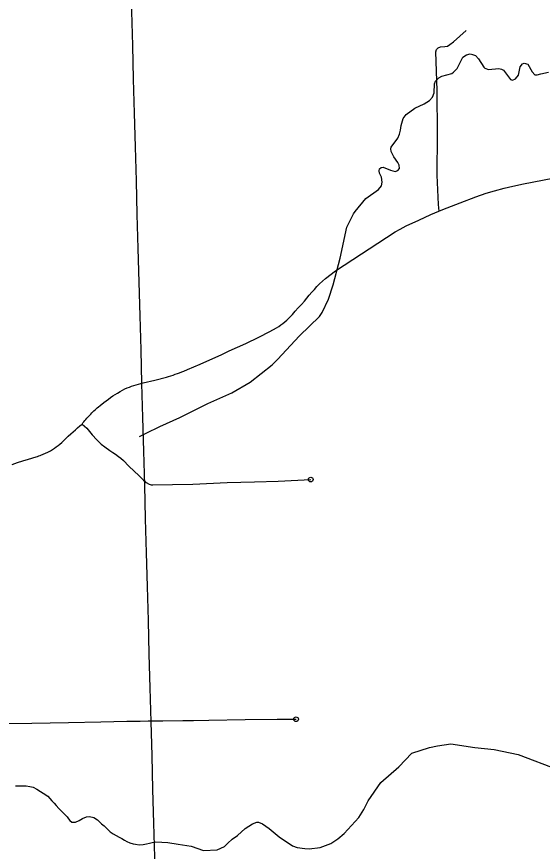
# Model space of a CAD drawing. Extents: x -19 to 366, y -4 to 359.
# Drawn here: x 156.487 to 157.533, y 180.152 to 181.814 of the extents above; entities that cross this region are included whole.
import ezdxf

# ---------------------------------------------------------------- set-up
doc = ezdxf.new("R2010")
doc.units = 0
for name, color, linetype in [('Level 31', 7, 'Continuous'), ('Level 35', 7, 'Continuous'), ('Level 45', 7, 'Continuous'), ('Level 60', 7, 'Continuous')]:
    doc.layers.add(name, color=color, linetype=linetype)

msp = doc.modelspace()

# ---------------------------------------------------------------- linework, layer by layer
at = {"layer": 'Level 31'}
for points in [[(156.617, 181.0032), (156.6189, 181.0055), (156.6207, 181.0079), (156.6226, 181.0102), (156.6245, 181.0124), (156.6264, 181.0147), (156.6284, 181.0169), (156.6304, 181.0191), (156.6323, 181.0211), (156.6344, 181.0232), (156.6365, 181.0253), (156.6386, 181.0274), (156.6408, 181.0294), (156.643, 181.0315), (156.6452, 181.0334), (156.6474, 181.0354), (156.6497, 181.0373), (156.6534, 181.0404), (156.6607, 181.0461), (156.6651, 181.0495), (156.6695, 181.0528), (156.674, 181.056), (156.6786, 181.0591), (156.6832, 181.0621), (156.6879, 181.065), (156.6927, 181.0679), (156.6975, 181.0706), (156.7023, 181.0733), (156.7068, 181.0751), (156.7113, 181.0768), (156.7158, 181.0784), (156.7203, 181.08), (156.7249, 181.0814), (156.7295, 181.0828), (156.7341, 181.0841), (156.7388, 181.0853), (156.7619, 181.0909), (156.7849, 181.0967), (156.7893, 181.098), (156.7937, 181.0994), (156.7981, 181.1008), (156.8025, 181.1023), (156.8068, 181.1039), (156.8112, 181.1055), (156.8155, 181.1071), (156.8198, 181.1088), (156.8268, 181.1117), (156.8523, 181.1226), (156.8777, 181.1337), (156.894, 181.1413), (156.9102, 181.1489), (156.9265, 181.1564), (156.9428, 181.1638), (156.9688, 181.1761), (156.9909, 181.1873), (157.0044, 181.1946), (157.0086, 181.1975), (157.0128, 181.2006), (157.0168, 181.2037), (157.0208, 181.207), (157.0247, 181.2104), (157.0285, 181.2138), (157.0322, 181.2174), (157.0358, 181.2211), (157.0415, 181.2278), (157.0475, 181.2346), (157.0536, 181.2414), (157.0597, 181.248), (157.0645, 181.2539), (157.0694, 181.2597), (157.0743, 181.2655), (157.0794, 181.2712), (157.0845, 181.2768), (157.0897, 181.2823), (157.1016, 181.293), (157.1216, 181.3085), (157.2404, 181.3862), (157.2501, 181.3915), (157.2625, 181.3982), (157.2875, 181.4092), (157.3112, 181.4203), (157.319, 181.4237), (157.3352, 181.4304), (157.3695, 181.4435), (157.4008, 181.4555), (157.4214, 181.4629), (157.4377, 181.4675), (157.457, 181.4728), (157.4744, 181.477), (157.4957, 181.4813), (157.5541, 181.493)], [(156.478, 180.9229), (156.4887, 180.9266), (156.4995, 180.9301), (156.5104, 180.9335), (156.5256, 180.938), (156.5284, 180.9389), (156.5312, 180.9399), (156.5337, 180.9408), (156.5361, 180.9417), (156.5385, 180.9426), (156.5408, 180.9436), (156.543, 180.9445), (156.5454, 180.9456), (156.5477, 180.9467), (156.5501, 180.9479), (156.5541, 180.9501), (156.5581, 180.9526), (156.562, 180.9551), (156.5658, 180.9577), (156.5695, 180.9605), (156.5731, 180.9634), (156.5766, 180.9664), (156.5801, 180.9695), (156.5849, 180.9743), (156.5897, 180.9789), (156.5946, 180.9835), (156.5994, 180.988), (156.6038, 180.9919), (156.6081, 180.9957), (156.6125, 180.9994), (156.617, 181.0032)], [(156.617, 181.0032), (156.6265, 180.9948), (156.6374, 180.9817), (156.6466, 180.9717), (156.6553, 180.9634), (156.6626, 180.958), (156.6723, 180.9507), (156.6784, 180.9468), (156.6834, 180.9434), (156.6894, 180.9387), (156.6941, 180.9355), (156.6998, 180.9306), (156.7105, 180.9196), (156.7308, 180.8998), (156.7391, 180.8916), (156.745, 180.8867), (156.7508, 180.8836), (156.7544, 180.8825), (156.7582, 180.882), (156.7971, 180.8826), (156.8378, 180.8834), (156.9058, 180.8865), (156.96, 180.8882), (157.0076, 180.8898), (157.0722, 180.8927)], [(156.3648, 180.4283), (156.3697, 180.4276), (156.3885, 180.4246), (156.4337, 180.4137), (156.4576, 180.4078), (156.463, 180.407), (156.4688, 180.4069), (156.517, 180.4076), (156.5904, 180.4089), (156.6546, 180.4103), (156.7061, 180.4113), (156.7326, 180.4117), (156.7485, 180.4121), (156.753, 180.4121), (156.7777, 180.4122), (156.8175, 180.4126), (156.8392, 180.4131), (156.8695, 180.4136), (156.9416, 180.4148), (157.0056, 180.4155), (157.043, 180.4154)]]:
    msp.add_lwpolyline(points, dxfattribs=at)
for centre in [(157.0722, 180.8927), (157.043, 180.4154)]:
    msp.add_circle(centre, 0.00473, dxfattribs=at)
at = {"layer": 'Level 35'}
for points in [[(157.327, 181.6928), (157.3332, 181.6957), (157.3528, 181.7014), (157.3564, 181.7037), (157.3639, 181.711), (157.3751, 181.7337), (157.382, 181.7386), (157.3898, 181.7401), (157.3945, 181.7392), (157.4002, 181.7368), (157.4064, 181.7303), (157.4166, 181.7136), (157.4187, 181.712), (157.4263, 181.7094), (157.4468, 181.7113), (157.4517, 181.71), (157.4561, 181.7076), (157.4701, 181.6895), (157.4739, 181.6882), (157.4796, 181.6903), (157.4856, 181.6982), (157.4888, 181.7146), (157.4935, 181.7203), (157.4973, 181.7215), (157.5041, 181.7196), (157.5128, 181.7045), (157.5186, 181.6987), (157.5228, 181.6984), (157.5301, 181.7007), (157.5453, 181.7041)], [(156.7315, 180.9781), (156.7449, 180.9849), (156.7719, 180.9986), (156.812, 181.0165), (156.8671, 181.044), (156.915, 181.0656), (156.952, 181.0865), (156.9954, 181.1213), (157.0061, 181.132), (157.0498, 181.1792), (157.0895, 181.2177), (157.0948, 181.2254), (157.1074, 181.2519), (157.1168, 181.2801), (157.1306, 181.3334), (157.1443, 181.3953), (157.1571, 181.4216), (157.1605, 181.4266), (157.182, 181.4524), (157.2069, 181.4704), (157.2134, 181.4778), (157.2147, 181.4847), (157.2129, 181.4947), (157.2092, 181.5028), (157.2084, 181.5076), (157.2093, 181.5112), (157.2121, 181.5141), (157.2161, 181.5145), (157.2307, 181.5086), (157.24, 181.5064), (157.2453, 181.5078), (157.2491, 181.5118), (157.2484, 181.5186), (157.2459, 181.5239), (157.2376, 181.5354), (157.232, 181.5462), (157.2316, 181.5513), (157.2323, 181.5547), (157.2456, 181.5723), (157.2489, 181.5802), (157.2509, 181.5883), (157.252, 181.5979), (157.2562, 181.6116), (157.2625, 181.6194), (157.2793, 181.6321), (157.2979, 181.641), (157.3089, 181.6476), (157.3147, 181.6541), (157.3182, 181.6627), (157.3184, 181.6806), (157.3208, 181.6857), (157.327, 181.6928)], [(156.9008, 180.1617), (156.9072, 180.1688), (156.916, 180.1764), (156.9267, 180.1841), (156.9419, 180.1976), (156.9562, 180.2072), (156.9649, 180.2104), (156.9683, 180.2102), (156.9763, 180.207), (156.9897, 180.1981), (157.0096, 180.1814), (157.036, 180.1636), (157.0451, 180.1599), (157.0603, 180.1578), (157.069, 180.1575), (157.091, 180.1603), (157.1125, 180.1682), (157.1262, 180.1776), (157.1386, 180.1882), (157.1677, 180.22), (157.178, 180.2359), (157.1867, 180.2528), (157.2117, 180.2896), (157.2476, 180.3209), (157.2736, 180.3477), (157.3088, 180.3589), (157.3245, 180.3627), (157.3508, 180.3662), (157.3988, 180.3592), (157.4376, 180.3549), (157.4853, 180.3451), (157.5652, 180.3146)], [(156.4849, 180.2825), (156.4979, 180.2829), (156.5057, 180.2827), (156.5131, 180.2816), (156.5198, 180.2801), (156.5273, 180.2761), (156.5344, 180.2714), (156.5394, 180.2685), (156.5489, 180.2625), (156.5571, 180.2529), (156.5616, 180.2484), (156.5657, 180.2434), (156.5708, 180.238), (156.5764, 180.2327), (156.5803, 180.2286), (156.5836, 180.2253), (156.5876, 180.221), (156.5901, 180.2171), (156.5925, 180.2138), (156.5968, 180.2107), (156.6039, 180.2107), (156.6111, 180.2137), (156.6181, 180.2177), (156.6256, 180.221), (156.6319, 180.2217), (156.6406, 180.2197), (156.6478, 180.2152), (156.6557, 180.2074), (156.6612, 180.203), (156.6666, 180.198), (156.6668, 180.1975), (156.6729, 180.1915), (156.6787, 180.1873), (156.6852, 180.1839), (156.6908, 180.1805), (156.696, 180.1778), (156.7017, 180.1749), (156.7064, 180.172), (156.7123, 180.1693), (156.7186, 180.1676), (156.7236, 180.1666), (156.7306, 180.1656), (156.7389, 180.1657), (156.7453, 180.167), (156.7514, 180.1685), (156.7566, 180.1698), (156.764, 180.1715)], [(156.764, 180.1715), (156.7879, 180.1697), (156.8085, 180.1666), (156.8343, 180.1624), (156.8591, 180.1542), (156.8859, 180.1552), (156.9008, 180.1617)]]:
    msp.add_lwpolyline(points, dxfattribs=at)
at = {"layer": 'Level 45'}
msp.add_lwpolyline([(157.3281, 181.4274), (157.3265, 181.4405), (157.324, 181.4987), (157.3246, 181.5797), (157.3237, 181.6675), (157.3212, 181.7444), (157.3224, 181.749), (157.3262, 181.7525), (157.3302, 181.7543), (157.3393, 181.7553), (157.3442, 181.7559), (157.3492, 181.7587), (157.3561, 181.764), (157.3813, 181.7867)], dxfattribs=at)
at = {"layer": 'Level 60'}
for points in [[(0, 180.8999), (7.1228, 180.9044), (14.2457, 180.9176), (21.3685, 180.9397), (28.4912, 180.9706), (35.614, 181.0103), (42.7366, 181.0589), (49.8592, 181.1163), (56.9818, 181.1825), (64.1042, 181.2575), (71.2266, 181.3414), (78.3488, 181.4341), (85.4709, 181.5357), (92.5929, 181.646), (99.7147, 181.7652), (106.8364, 181.8933), (113.9579, 182.0301), (121.0793, 182.1758), (128.2005, 182.3303), (135.3214, 182.4936), (142.4422, 182.6658), (149.5627, 182.8468), (156.683, 183.0366), (163.8031, 183.2352), (170.9229, 183.4427), (178.0425, 183.659), (185.1617, 183.8841), (192.2807, 184.1181), (199.3994, 184.3608), (206.5178, 184.6124), (213.6359, 184.8728), (220.7537, 185.1421), (227.8711, 185.4201), (234.9881, 185.707), (242.1048, 186.0027), (249.2212, 186.3073), (256.3371, 186.6206), (263.4526, 186.9428), (270.5678, 187.2738), (277.6825, 187.6136), (284.7968, 187.9622), (291.9107, 188.3197), (299.0241, 188.6859), (306.1371, 189.061), (313.2495, 189.4449), (320.3615, 189.8377), (327.4731, 190.2392), (334.5841, 190.6495), (341.6946, 191.0687)], [(161.4532, 2.0533), (161.2336, 10.6702), (161.0133, 19.2873), (160.7922, 27.9044), (160.5704, 36.5217), (160.3478, 45.1392), (160.1245, 53.7568), (159.9003, 62.3745), (159.6754, 70.9923), (159.4498, 79.6103), (159.2234, 88.2284), (158.9962, 96.8466), (158.7683, 105.465), (158.5396, 114.0835), (158.3102, 122.7022), (158.08, 131.321), (157.849, 139.9399), (157.6173, 148.559), (157.3849, 157.1782), (157.1517, 165.7975), (156.9177, 174.417), (156.683, 183.0366), (156.511, 189.3363)], [(0, 172.2839), (7.1335, 172.2883), (14.267, 172.3015), (21.4005, 172.3236), (28.5339, 172.3544), (35.6673, 172.3941), (42.8006, 172.4426), (49.9339, 172.4999), (57.0671, 172.566), (64.2002, 172.6409), (71.3332, 172.7246), (78.4661, 172.8172), (85.5989, 172.9186), (92.7315, 173.0287), (99.8641, 173.1477), (106.9964, 173.2755), (114.1286, 173.4122), (121.2606, 173.5576), (128.3925, 173.7119), (135.5241, 173.8749), (142.6555, 174.0468), (149.7867, 174.2275), (156.9177, 174.417), (164.0485, 174.6153), (171.179, 174.8224), (178.3092, 175.0383), (185.4392, 175.2631), (192.5688, 175.4966), (199.6982, 175.739), (206.8273, 175.9902), (213.9561, 176.2502), (221.0845, 176.5189), (228.2126, 176.7965), (235.3404, 177.083), (242.4677, 177.3782), (249.5948, 177.6822), (256.7214, 177.995), (263.8476, 178.3167), (270.9735, 178.6471), (278.0989, 178.9863), (285.2239, 179.3344), (292.3485, 179.6912), (299.4726, 180.0569), (306.5963, 180.4314), (313.7195, 180.8146), (320.8422, 181.2067), (327.9644, 181.6076), (335.0862, 182.0172), (342.2074, 182.4357)]]:
    msp.add_spline(points, degree=3, dxfattribs=at)

doc.saveas('drawing.dxf')
